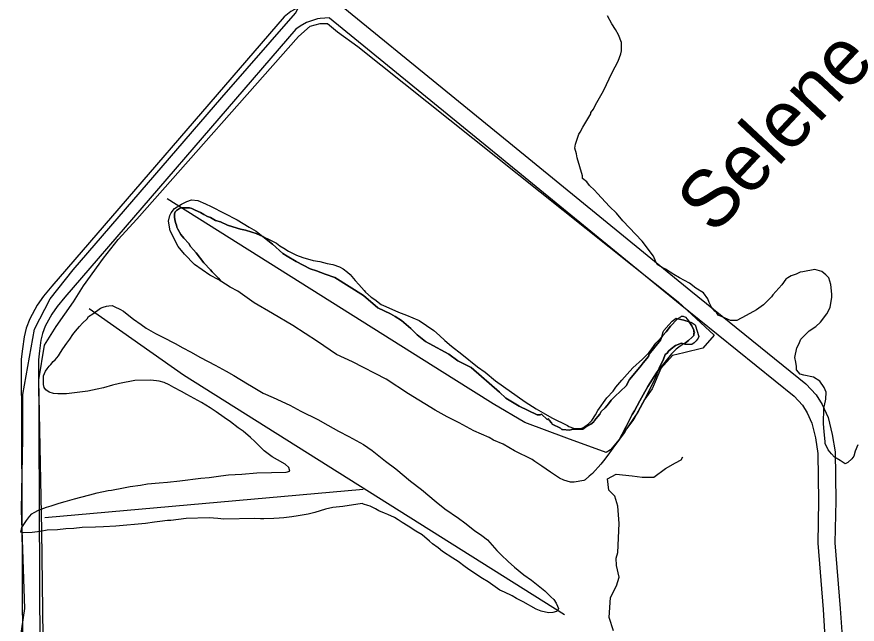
# Model space of a CAD drawing. Extents: x 3329297 to 3367176, y 649250 to 674653.
# Drawn here: x 3355311 to 3356784, y 663778 to 664842 of the extents above; entities that cross this region are included whole.
import ezdxf

# ---------------------------------------------------------------- set-up
doc = ezdxf.new("R2010")
doc.units = 0
for name, color, linetype in [('V-RIVR-IDEN', 7, 'Continuous'), ('V-ROAD-CNTR', 7, 'Continuous'), ('V-SITE-VEGE', 7, 'Continuous'), ('V-TOPO-SHOR', 7, 'Continuous')]:
    doc.layers.add(name, color=color, linetype=linetype)

msp = doc.modelspace()

# ---------------------------------------------------------------- linework, layer by layer
at = {"layer": 'V-ROAD-CNTR'}
for points in [[(3355759.4, 664960.2), (3356179.4, 664617.7), (3356492.6, 664361.9), (3356694.1, 664199.4), (3356712.1, 664179.7), (3356722.6, 664162.7), (3356733.2, 664139.9), (3356740, 664110.6), (3356745.2, 664080.1), (3356746.4, 663994.1), (3356744.8, 663920.7), (3356754.2, 663805.7), (3356757, 663764.7), (3356751.7, 663692.5), (3356748.2, 663618.5), (3356762.9, 663154), (3356771.8, 662746), (3356782.9, 662515), (3356780.8, 662475.8), (3356774.5, 662450.8), (3356748.1, 662302.6)], [(3355826.1, 664867.2), (3355806.3, 664859.6), (3355791, 664851.5), (3355779.3, 664842.3), (3355372.3, 664370.4), (3355357.5, 664352.9), (3355346.6, 664336.9), (3355333.4, 664312.9), (3355327.1, 664296.7), (3355323.4, 664281.7), (3355320.5, 664260.6), (3355318.4, 664242.7), (3355320.8, 663729.4), (3355320.9, 663721.1), (3355318.4, 663708), (3355311.7, 663694.5), (3355303.8, 663684), (3355298.1, 663678.9), (3354743.6, 663350.9), (3354728.7, 663346.8), (3354709, 663342.9), (3354679.7, 663339.5)], [(3355858.7, 664840.5), (3355850.4, 664840), (3355842.5, 664839.4), (3355838.1, 664839), (3355830.7, 664836.8), (3355818.8, 664832.2), (3355807.4, 664826.2), (3355800.1, 664820.5), (3355395.1, 664350.9), (3355381.4, 664334.7), (3355372.2, 664321.2), (3355360.6, 664300.2), (3355355.8, 664287.6), (3355352.9, 664276), (3355350.2, 664256.8), (3355348.4, 664241), (3355350.8, 663729.6), (3355350.9, 663718.4), (3355347.1, 663698.4), (3355337.4, 663678.6), (3355326, 663663.7), (3355316.1, 663654.6), (3354755.4, 663323)], [(3355858.7, 664840.5), (3356160.4, 664594.4), (3356473.7, 664338.6), (3356673.5, 664177.5), (3356688, 664161.6), (3356696.1, 664148.4), (3356704.7, 664130), (3356710.6, 664104.7), (3356715.2, 664077.3), (3356716.4, 663994.2), (3356714.7, 663919.8), (3356724.3, 663803.5), (3356726.9, 663764.8), (3356721.8, 663694.3), (3356718.2, 663618.7), (3356733, 663153.2), (3356741.8, 662745), (3356752.8, 662515), (3356751, 662480.2), (3356745.2, 662457.1), (3356718.7, 662308.9)]]:
    msp.add_lwpolyline(points, dxfattribs=at)
at = {"layer": 'V-SITE-VEGE'}
for p, q in [((3356354.1, 664829.8), (3356346.5, 664844.2)), ((3356360.3, 664820.2), (3356354.1, 664829.8)), ((3356365.4, 664810.6), (3356360.3, 664820.2)), ((3356370.5, 664797.3), (3356365.4, 664810.6)), ((3356370.8, 664782.7), (3356370.5, 664797.3)), ((3356365.1, 664764.4), (3356369.7, 664777.8)), ((3356369.7, 664777.8), (3356370.8, 664782.7)), ((3356354.6, 664744.7), (3356365.1, 664764.4)), ((3356339.4, 664712.8), (3356354.6, 664744.7)), ((3356325.4, 664688.1), (3356339.4, 664712.8)), ((3356321.9, 664680.8), (3356325.4, 664688.1)), ((3356303.1, 664648.8), (3356317.2, 664672.2)), ((3356317.1, 664674.6), (3356321.9, 664680.8)), ((3356317.2, 664672.2), (3356317.1, 664674.6)), ((3356296, 664636.5), (3356298.4, 664640.2)), ((3356298.4, 664640.2), (3356303.1, 664648.8)), ((3356290.3, 664619.3), (3356296, 664636.5)), ((3356289.2, 664612), (3356290.3, 664619.3)), ((3356291.8, 664602.3), (3356289.2, 664612)), ((3356293.2, 664595.1), (3356291.8, 664602.3)), ((3356302.4, 664563.6), (3356293.2, 664595.1)), ((3356302.5, 664558.8), (3356302.4, 664563.6)), ((3356309.9, 664552.9), (3356302.5, 664558.8)), ((3356314.9, 664546.9), (3356309.9, 664552.9)), ((3356323.6, 664538.5), (3356314.9, 664546.9)), ((3356328.5, 664532.6), (3356323.6, 664538.5)), ((3356349.7, 664509.9), (3356328.5, 664532.6)), ((3356362.1, 664498), (3356349.7, 664509.9)), ((3356373.3, 664484.8), (3356362.1, 664498)), ((3356406.9, 664449), (3356373.3, 664484.8)), ((3356426.9, 664422.7), (3356406.9, 664449)), ((3356430.7, 664413.1), (3356426.9, 664422.7)), ((3356433.2, 664408.2), (3356430.7, 664413.1)), ((3356439.4, 664404.7), (3356433.2, 664408.2)), ((3356448, 664400), (3356439.4, 664404.7)), ((3356462.8, 664390.6), (3356448, 664400)), ((3356472.6, 664384.7), (3356462.8, 664390.6)), ((3356668.3, 664388.7), (3356662.3, 664385)), ((3356676.8, 664391.3), (3356668.3, 664388.7)), ((3356684, 664395.1), (3356676.8, 664391.3)), ((3356688.9, 664395.2), (3356684, 664395.1)), ((3356709.5, 664399.3), (3356688.9, 664395.2)), ((3356721.7, 664395.9), (3356709.5, 664399.3)), ((3356729.1, 664390), (3356721.7, 664395.9)), ((3356734.1, 664385.2), (3356729.1, 664390)), ((3356489.9, 664375.4), (3356472.6, 664384.7)), ((3356501, 664367.1), (3356489.9, 664375.4)), ((3356658.7, 664382.5), (3356651.6, 664372.6)), ((3356662.3, 664385), (3356658.7, 664382.5)), ((3356738, 664373.1), (3356734.1, 664385.2)), ((3356514.5, 664358.8), (3356501, 664367.1)), ((3356651.6, 664372.6), (3356636.2, 664355.2)), ((3356739.5, 664356.2), (3356738, 664373.1)), ((3356522, 664348), (3356514.5, 664358.8)), ((3356524.6, 664342), (3356522, 664348)), ((3356633.8, 664351.6), (3356619.5, 664337.9)), ((3356636.2, 664355.2), (3356633.8, 664351.6)), ((3356736.4, 664333), (3356739.6, 664351.3)), ((3356739.6, 664351.3), (3356739.5, 664356.2)), ((3356528.4, 664333.6), (3356524.6, 664342)), ((3356534.6, 664326.4), (3356528.4, 664333.6)), ((3356619.5, 664337.9), (3356607.5, 664329.1)), ((3356730.5, 664321.9), (3356736.4, 664333)), ((3356537.1, 664324), (3356534.6, 664326.4)), ((3356540.9, 664319.2), (3356537.1, 664324)), ((3356543.3, 664318.1), (3356540.9, 664319.2)), ((3356561.7, 664309.9), (3356543.3, 664318.1)), ((3356589.5, 664319), (3356572.7, 664310.2)), ((3356607.5, 664329.1), (3356589.5, 664319)), ((3356719.9, 664307.1), (3356730.5, 664321.9)), ((3356572.7, 664310.2), (3356561.7, 664309.9)), ((3356711.5, 664299.6), (3356719.9, 664307.1)), ((3356685.2, 664277.2), (3356699.5, 664292.1)), ((3356699.5, 664292.1), (3356711.5, 664299.6)), ((3356681.7, 664268.6), (3356685.2, 664277.2)), ((3356674.9, 664245.4), (3356678.2, 664262.5)), ((3356678.2, 664262.5), (3356681.7, 664268.6)), ((3356676.3, 664236.9), (3356674.9, 664245.4)), ((3356677.7, 664229.6), (3356676.3, 664236.9)), ((3356677.8, 664223.6), (3356677.7, 664229.6)), ((3356684, 664216.4), (3356677.8, 664223.6)), ((3356690.2, 664214.1), (3356684, 664216.4)), ((3356707.2, 664210.8), (3356690.2, 664214.1)), ((3356718.3, 664203.7), (3356707.2, 664210.8)), ((3356725.9, 664192.9), (3356718.3, 664203.7)), ((3356729.7, 664184.5), (3356725.9, 664192.9)), ((3356728.7, 664172.3), (3356729.7, 664184.5)), ((3356726.5, 664161.3), (3356728.7, 664172.3)), ((3356724.7, 664129.7), (3356725.4, 664156.4)), ((3356725.4, 664156.4), (3356726.5, 664161.3)), ((3356726.2, 664115.1), (3356724.7, 664129.7)), ((3356727.8, 664098.1), (3356726.2, 664115.1)), ((3356727.9, 664094.5), (3356727.8, 664098.1)), ((3356733, 664083.6), (3356727.9, 664094.5)), ((3356739.2, 664076.5), (3356733, 664083.6)), ((3356780.4, 664081), (3356778.2, 664072.4)), ((3356785.1, 664092), (3356780.4, 664081)), ((3356744.2, 664070.5), (3356739.2, 664076.5)), ((3356754, 664064.6), (3356744.2, 664070.5)), ((3356762.7, 664058.7), (3356754, 664064.6)), ((3356774.6, 664067.5), (3356767.5, 664061.2)), ((3356778.2, 664072.4), (3356774.6, 664067.5)), ((3356767.5, 664061.2), (3356762.7, 664058.7))]:
    msp.add_line(p, q, dxfattribs=at)
for points in [[(3355742.1, 664457.3), (3355730.3, 664462.6), (3355722.9, 664464.7), (3355711.5, 664468.4), (3355703, 664470.5), (3355689.3, 664474.2), (3355680.2, 664477.4), (3355667.6, 664482.8), (3355659.1, 664485.5), (3355650.5, 664490.4), (3355644.8, 664492.5), (3355638.5, 664495.8), (3355632.7, 664499.7), (3355623.6, 664503.4), (3355617.3, 664506.7), (3355613.3, 664507.8), (3355598.6, 664507.5), (3355595.8, 664506.3), (3355590.8, 664502.8), (3355588.5, 664500.5), (3355586.9, 664497), (3355587, 664490.8), (3355588.3, 664484), (3355589.5, 664480.1), (3355590.7, 664477.3), (3355591.3, 664473.9), (3355593.1, 664470), (3355598.4, 664461), (3355603.6, 664454.3), (3355612.3, 664445.4), (3355615.3, 664439.8), (3355620.5, 664434.3), (3355625.1, 664428.7), (3355638.5, 664411.4), (3355650.1, 664399.2), (3355653, 664395.3), (3355664, 664384.2), (3355668.6, 664379.1), (3355665.1, 664381.4), (3355649.1, 664389.6), (3355622, 664408.5), (3355604.6, 664426.4), (3355593.4, 664439.6), (3355579.4, 664467.2), (3355576.7, 664484.2), (3355578.9, 664494), (3355581.2, 664498.9), (3355587.1, 664506.3), (3355599.2, 664513.8), (3355608.8, 664518.9), (3355617.2, 664521.5), (3355628.2, 664520.5), (3355641.7, 664514.7), (3355651.5, 664510.1), (3355697, 664486.7), (3355717.9, 664473.7), (3355730.2, 664466.7)], [(3356489.4, 664308), (3356480.1, 664310.6), (3356469.5, 664313.2), (3356470.7, 664314.1), (3356474.6, 664316.5), (3356476.2, 664317.6), (3356479.1, 664317.7), (3356483.1, 664316.1), (3356488.9, 664308.8)], [(3356469.5, 664313.2), (3356468.4, 664312.4), (3356456.8, 664300.2), (3356449.1, 664290.5), (3356443.5, 664284.1), (3356441.2, 664281.3), (3356444, 664290.4), (3356445.2, 664292.9), (3356453.5, 664302.8), (3356459.4, 664309), (3356464.2, 664312.7), (3356466.6, 664314)], [(3356499.7, 664302.5), (3356506.2, 664282), (3356505, 664279.5), (3356501.5, 664274.6), (3356497.9, 664270.8), (3356494.3, 664268.3), (3356482.2, 664268.1), (3356479.7, 664269.2), (3356479.6, 664269.3), (3356482.9, 664271.3), (3356488.4, 664275.4), (3356494.6, 664281.2), (3356497.3, 664284.1), (3356497.8, 664287.5), (3356498.9, 664289.2), (3356497.8, 664290.9), (3356497.7, 664293.2), (3356494.1, 664301), (3356489.4, 664308), (3356492.3, 664307.2), (3356494.8, 664306)], [(3356479.6, 664269.3), (3356477.3, 664267.8), (3356471.1, 664263.7), (3356466.7, 664259.7), (3356458.4, 664251.6), (3356439.6, 664228.5), (3356435.2, 664222.7), (3356438, 664229.5), (3356443.8, 664240.5), (3356447.3, 664250.3), (3356450.9, 664252.8), (3356453.2, 664256.5), (3356458, 664260.3), (3356465.2, 664266.5), (3356476, 664270.4)], [(3356367.4, 664102.4), (3356371.8, 664111.1), (3356378.9, 664124.2), (3356389.7, 664145.4), (3356393.6, 664151.7), (3356402.8, 664169.5), (3356408.9, 664179.8), (3356417, 664194.7), (3356431.9, 664218.2), (3356435.2, 664222.7), (3356431, 664212.3), (3356426.4, 664201.3), (3356411.2, 664171.8), (3356392.4, 664137.3), (3356379.4, 664120.1), (3356375.9, 664113.9)]]:
    msp.add_lwpolyline(points, close=True, dxfattribs=at)
for points in [[(3356304.7, 664029.8), (3356287.7, 664027), (3356281.6, 664026.8), (3356269.4, 664030.2), (3356262, 664033.7), (3356246, 664044.4), (3356231.2, 664055), (3356218.8, 664063.3), (3356213.9, 664066.8), (3356183.2, 664082), (3356163.5, 664093.7), (3356146.3, 664100.7), (3356138.9, 664105.4), (3356111.9, 664117), (3356086.1, 664131.1), (3356065.2, 664141.6), (3356044.3, 664153.3), (3355997.5, 664181.5), (3355958.1, 664207.5), (3355899.1, 664237.9), (3355870.9, 664250.7), (3355837.6, 664273.1), (3355794.4, 664301.4), (3355758.7, 664322.6), (3355726.7, 664341.4), (3355698.3, 664361.4), (3355684.8, 664368.5), (3355668.6, 664379.1), (3355664, 664384.2), (3355653, 664395.3), (3355650.1, 664399.2), (3355638.5, 664411.4), (3355625.1, 664428.7), (3355620.5, 664434.3), (3355615.3, 664439.8), (3355612.3, 664445.4), (3355603.6, 664454.3), (3355598.4, 664461), (3355593.1, 664470), (3355591.3, 664473.9), (3355590.7, 664477.3), (3355589.5, 664480.1), (3355588.3, 664484), (3355587, 664490.8), (3355586.9, 664497), (3355588.5, 664500.5), (3355590.8, 664502.8), (3355595.8, 664506.3), (3355598.6, 664507.5), (3355613.3, 664507.8), (3355617.3, 664506.7), (3355623.6, 664503.4), (3355632.7, 664499.7), (3355638.5, 664495.8), (3355644.8, 664492.5), (3355650.5, 664490.4), (3355659.1, 664485.5), (3355667.6, 664482.8), (3355680.2, 664477.4), (3355689.3, 664474.2), (3355703, 664470.5), (3355711.5, 664468.4), (3355722.9, 664464.7), (3355730.3, 664462.6), (3355742.1, 664457.3)], [(3356201.9, 664167.6), (3356221.4, 664155.5), (3356233.4, 664148.4), (3356248.9, 664139.7), (3356276.3, 664126.1), (3356278.6, 664124.4), (3356286.6, 664121.2), (3356291.7, 664120.7), (3356299.6, 664120.9), (3356304.1, 664122.7), (3356313.1, 664129.1), (3356318.6, 664134.9), (3356325.2, 664144.6), (3356329, 664152.7), (3356345, 664174.5), (3356356.1, 664186.1), (3356361, 664193.5), (3356371.5, 664205.6), (3356380.9, 664216), (3356390.9, 664227.5), (3356407.6, 664242.6), (3356418.7, 664253.6), (3356424.2, 664260.5), (3356430.8, 664270.3), (3356435.8, 664274.9), (3356441.2, 664281.3), (3356439.4, 664275.7), (3356419.3, 664251), (3356418.1, 664247.3), (3356408.6, 664236.2), (3356405.1, 664231.2), (3356394.4, 664217.6), (3356384.9, 664206.5), (3356379.1, 664195.4), (3356358.8, 664176.8), (3356352.8, 664170.6), (3356348.1, 664164.4), (3356342.2, 664157), (3356335, 664150.8), (3356332.7, 664145.8), (3356329.1, 664142.1), (3356323.2, 664134.7), (3356322, 664132.3), (3356317.2, 664128.5), (3356307.6, 664123.4), (3356302.8, 664119.7), (3356283.4, 664119.3), (3356279.7, 664118), (3356267.6, 664119), (3356266.3, 664119), (3356263.9, 664121.3), (3356249.1, 664128.3), (3356247.9, 664130.7), (3356244.1, 664135.5), (3356242.8, 664137.9), (3356240.4, 664136.7), (3356230.5, 664146.2), (3356228.1, 664144.9), (3356223.2, 664144.8), (3356191.3, 664160), (3356167.9, 664174.1), (3356156.8, 664184.8), (3356107.2, 664227.6), (3356083.9, 664239.2), (3356067.8, 664251.1), (3356033.4, 664269.8), (3356027.3, 664273.3), (3356012.4, 664285.2), (3356001.3, 664295.9), (3355985.2, 664310.2), (3355974.1, 664317.2), (3355965.5, 664321.9), (3355943.4, 664332.4), (3355918.6, 664353.8), (3355868.1, 664385.6), (3355851, 664391.3), (3355836.2, 664397.1), (3355825.2, 664400.5), (3355800.6, 664413.4), (3355784.6, 664422.8), (3355777.2, 664427.5), (3355758.7, 664444.2), (3355742.1, 664457.3), (3355754.3, 664451.8), (3355765.8, 664445.8), (3355771.5, 664441.3), (3355779, 664437), (3355787, 664431.5), (3355800.8, 664424.4), (3355812.2, 664420.7), (3355830.4, 664415.4), (3355841.8, 664413.3), (3355854.8, 664410.2), (3355864.5, 664408.1), (3355876.5, 664404.4), (3355882.8, 664400.6), (3355890.3, 664395.1), (3355894.9, 664390.6), (3355903.6, 664380.1), (3355910.5, 664373.4), (3355919.8, 664362.8)], [(3355742.1, 664457.3), (3355758.7, 664444.2), (3355777.2, 664427.5), (3355784.6, 664422.8), (3355800.6, 664413.4), (3355825.2, 664400.5), (3355836.2, 664397.1), (3355851, 664391.3), (3355868.1, 664385.6), (3355918.6, 664353.8), (3355943.4, 664332.4), (3355965.5, 664321.9), (3355974.1, 664317.2), (3355985.2, 664310.2), (3356001.3, 664295.9), (3356012.4, 664285.2), (3356027.3, 664273.3), (3356033.4, 664269.8), (3356067.8, 664251.1), (3356083.9, 664239.2), (3356107.2, 664227.6), (3356156.8, 664184.8), (3356167.9, 664174.1), (3356191.3, 664160), (3356223.2, 664144.8), (3356228.1, 664144.9), (3356230.5, 664146.2), (3356240.4, 664136.7), (3356242.8, 664137.9), (3356244.1, 664135.5), (3356247.9, 664130.7), (3356249.1, 664128.3), (3356263.9, 664121.3), (3356266.3, 664119), (3356267.6, 664119), (3356279.7, 664118), (3356283.4, 664119.3), (3356302.8, 664119.7), (3356307.6, 664123.4), (3356317.2, 664128.5), (3356322, 664132.3), (3356323.2, 664134.7), (3356329.1, 664142.1), (3356332.7, 664145.8), (3356335, 664150.8), (3356342.2, 664157), (3356348.1, 664164.4), (3356352.8, 664170.6), (3356358.8, 664176.8), (3356379.1, 664195.4), (3356384.9, 664206.5), (3356394.4, 664217.6), (3356405.1, 664231.2), (3356408.6, 664236.2), (3356418.1, 664247.3), (3356419.3, 664251), (3356439.4, 664275.7), (3356441.2, 664281.3), (3356443.5, 664284.1), (3356449.1, 664290.5), (3356456.8, 664300.2), (3356468.4, 664312.4), (3356469.5, 664313.2), (3356480.1, 664310.6), (3356489.4, 664308), (3356494.1, 664301), (3356497.7, 664293.2), (3356497.8, 664290.9), (3356498.9, 664289.2), (3356497.8, 664287.5), (3356497.3, 664284.1), (3356494.6, 664281.2), (3356488.4, 664275.4), (3356482.9, 664271.3), (3356479.6, 664269.3), (3356476, 664270.4), (3356465.2, 664266.5), (3356458, 664260.3), (3356453.2, 664256.5), (3356450.9, 664252.8), (3356447.3, 664250.3), (3356443.8, 664240.5), (3356438, 664229.5), (3356435.2, 664222.7), (3356431.9, 664218.2), (3356417, 664194.7), (3356408.9, 664179.8), (3356402.8, 664169.5), (3356393.6, 664151.7), (3356389.7, 664145.4), (3356378.9, 664124.2), (3356371.8, 664111.1), (3356367.4, 664102.4), (3356355.8, 664086.7), (3356349.9, 664078.1), (3356341.6, 664067), (3356334.5, 664058.3), (3356320.2, 664042.2), (3356314.2, 664037.2), (3356307.1, 664031), (3356304.7, 664029.8)], [(3355919.8, 664362.8), (3355922.1, 664360.1), (3355931.9, 664351.2), (3355938.3, 664346.8), (3355949.7, 664338.5), (3355957.8, 664334.7), (3355980, 664325), (3355993.7, 664319.6), (3356016, 664309.9), (3356041.9, 664292.9), (3356051.7, 664284), (3356060.9, 664275.1), (3356073, 664265.2), (3356090.8, 664251.4), (3356118.5, 664228.7), (3356131.7, 664219.4), (3356150.1, 664204.5), (3356201.9, 664167.6)], [(3355736.3, 664090.1), (3355728.2, 664097.9), (3355720.1, 664105.1), (3355707.4, 664116.1), (3355698.8, 664122.2), (3355685, 664132.7), (3355674.1, 664140.4), (3355660.3, 664150.3), (3355649.9, 664157.4), (3355634.5, 664166.7), (3355608.7, 664180.3), (3355599.5, 664185.8), (3355585.8, 664192.9), (3355577.8, 664197.3), (3355569.2, 664201.6), (3355560.1, 664203.7), (3355545.9, 664205.7), (3355517.6, 664205.1), (3355490.5, 664200), (3355478.7, 664196.9), (3355462.4, 664192.1), (3355451.6, 664189.6), (3355435.3, 664186.4), (3355398, 664181.7), (3355382.7, 664181.4), (3355374.8, 664182.3), (3355367.4, 664184.5), (3355361.6, 664188.9), (3355358.7, 664192.8), (3355357.5, 664197.8), (3355357.2, 664213.1), (3355361, 664221.1), (3355363.7, 664225.2), (3355367.6, 664230.3), (3355370.3, 664233.2), (3355374.2, 664238.4), (3355378.1, 664241.3), (3355383.6, 664248.2), (3355387.5, 664254), (3355391.3, 664260.3), (3355398.5, 664270.6), (3355403.4, 664277.5), (3355408.9, 664285.5), (3355413.3, 664291.3), (3355420.5, 664299.9), (3355426, 664305.7), (3355433.8, 664313.2), (3355436.6, 664317.3), (3355443.8, 664321.9), (3355457.2, 664331.8), (3355462.3, 664333.6), (3355467.9, 664335.5), (3355471.9, 664336.1), (3355478.1, 664336.2), (3355482.7, 664334.1), (3355491.2, 664330.3), (3355497.5, 664326.4), (3355507.3, 664318.7), (3355515.4, 664312.6), (3355528.6, 664303.3), (3355537.2, 664296.7), (3355553.8, 664287.4), (3355566.4, 664280.8), (3355588.2, 664270), (3355601.9, 664262.3), (3355615.1, 664255.2), (3355632.8, 664245.4), (3355658.6, 664231.8), (3355677.5, 664221.4), (3355691.3, 664213.8), (3355714.8, 664199), (3355722.2, 664195.1), (3355742.8, 664183.1), (3355760, 664175), (3355789.1, 664162), (3355808.6, 664151), (3355838.4, 664136.4), (3355856.1, 664126.5), (3355874.5, 664116.1), (3355892.8, 664106.9), (3355918.6, 664092.7), (3355933.5, 664082.3), (3355957.1, 664063.5), (3355974.9, 664050.3), (3356000.8, 664028.7), (3356020.4, 664013.8), (3356045.8, 663992.3), (3356061.3, 663980.1), (3356084.9, 663963.6), (3356096.3, 663955.3), (3356113, 663942.1), (3356126.2, 663933.3), (3356136, 663925.6), (3356152.3, 663907.2), (3356159.8, 663899.5), (3356171.9, 663887.8), (3356182.9, 663877.8), (3356199.6, 663864.6), (3356212.8, 663855.2), (3356236.4, 663836.5), (3356246.8, 663825.9)], [(3356221.2, 663804.4), (3356198.3, 663817), (3356186.8, 663823), (3356178.8, 663827.9), (3356165.7, 663833.9), (3356157.7, 663837.7), (3356137, 663852), (3356127.2, 663858), (3356104.8, 663872.8), (3356096.8, 663878.3), (3356084.7, 663887.7), (3356075, 663893.8), (3356057.2, 663905.3), (3356049.1, 663911.9), (3356039.3, 663918.5), (3356034.1, 663923.5), (3356021.5, 663934.6), (3356010, 663941.1), (3355996.8, 663949.9), (3355986.5, 663955.9), (3355979, 663960.9), (3355972.7, 663964.7), (3355961.3, 663970.1), (3355955, 663972.8), (3355945.3, 663976.6), (3355939.6, 663979.9), (3355930.4, 663984.8), (3355925.8, 663985.8), (3355918.4, 663988.5), (3355916.1, 663989.6), (3355882.3, 663984.4), (3355864.8, 663982.3), (3355851.8, 663979.8), (3355833.2, 663973.7), (3355821.4, 663970.7), (3355803.9, 663968), (3355792.6, 663966.1), (3355778.5, 663964.1), (3355770.6, 663964), (3355761.5, 663963.2), (3355744, 663962.8), (3355737.7, 663962.7), (3355728.1, 663963.1), (3355673.8, 663962), (3355663, 663963.4), (3355647.7, 663964.3), (3355607.5, 663963.4), (3355580.4, 663959.5), (3355574.7, 663959.4), (3355561.2, 663958), (3355552.1, 663956.6), (3355536.3, 663954.6), (3355484.3, 663949.6), (3355462.8, 663948.6), (3355448.7, 663947.7), (3355425.5, 663947.3), (3355410.8, 663945.8), (3355396.6, 663945), (3355381.9, 663943.5), (3355363.8, 663942.6), (3355351.4, 663940.6), (3355337.3, 663938.6), (3355322, 663938.3), (3355317.5, 663939.4), (3355319.6, 663947.3), (3355327.8, 663959.4), (3355332.8, 663966.9), (3355337.2, 663971.5), (3355341.1, 663973.8), (3355348.4, 663977.9), (3355363, 663983.3), (3355370.9, 663985.2), (3355385, 663990), (3355395.7, 663993.1), (3355412, 663997.4), (3355422.7, 664000.4), (3355438.5, 664004.7), (3355451.4, 664008.4), (3355470.6, 664012.2), (3355476.8, 664012.9), (3355497.7, 664017.2), (3355509.5, 664019.2), (3355527.6, 664021.8), (3355540, 664023.8), (3355560.3, 664025.9), (3355575, 664026.8), (3355596.5, 664028.9), (3355633.2, 664033.6), (3355647.9, 664035.1), (3355668.2, 664037.7), (3355681.8, 664039.7), (3355705, 664040.8), (3355731.6, 664043), (3355783.1, 664044.1), (3355789.3, 664045.9), (3355787.4, 664052.6), (3355781.1, 664058.2), (3355767.9, 664065.8), (3355758.2, 664071.3), (3355744.4, 664081.8), (3355736.3, 664090.1)], [(3356246.8, 663825.9), (3356252, 663821.5), (3356256.1, 663814.8), (3356258.5, 663809.7), (3356260.2, 663805.2), (3356259.2, 663802.4), (3356257, 663800.1), (3356250.2, 663798.2), (3356242.8, 663798.1), (3356229.8, 663800.7), (3356221.2, 663804.4)]]:
    msp.add_lwpolyline(points, dxfattribs=at)
at = {"layer": 'V-TOPO-SHOR'}
msp.add_line((3355359.7, 663965.1), (3355917.7, 664014.3), dxfattribs=at)
for points in [[(3354747.1, 663340), (3355291.8, 663673.3), (3355312, 663706.3), (3355314.5, 663734.2), (3355319.5, 663769.7), (3355324.5, 663805.2), (3355319.1, 663977.7), (3355321.4, 664104.5), (3355321.3, 664180.6), (3355341.4, 664294.8), (3355369.2, 664348.1), (3355409.7, 664398.9), (3355670.3, 664701.2), (3355799.4, 664848.6), (3355804.5, 664858.7), (3355804.4, 664871.4), (3355796.8, 664881.6), (3355789.2, 664886.6), (3355771.4, 664899.3), (3355413.2, 665197.9), (3355309.1, 665276.3), (3355265.9, 665299)], [(3355357.7, 663708.9), (3355354.7, 663942.3), (3355349.1, 664206), (3355359.2, 664266.9), (3355379.4, 664299.9), (3355409.8, 664343.1), (3355427.5, 664371), (3355462.9, 664419.3), (3355488.2, 664452.3), (3355521.1, 664487.9), (3355804.6, 664808), (3355824.8, 664825.8), (3355842.6, 664830.9), (3355855.2, 664830.9), (3355873, 664815.8), (3355908.6, 664790.5), (3356470, 664342.6), (3356533.5, 664284.4), (3356513.2, 664261.5), (3356480.3, 664253.8), (3356460, 664248.7), (3356439.7, 664225.9), (3356424.6, 664190.3), (3356411.9, 664172.5), (3356399.3, 664149.7), (3356366.4, 664101.4), (3356351.2, 664083.6), (3356343.6, 664078.6), (3356275.1, 664103.8), (3356201.5, 664131.6), (3356145.6, 664164.4), (3356077.1, 664207.4), (3355574.3, 664523.5)], [(3356270.6, 663794.4), (3355602.8, 664214.1), (3355437.7, 664330.5)], [(3356356.9, 663766.6), (3356349.3, 663789.4), (3356351.7, 663824.9), (3356361.8, 663845.3), (3356366.9, 663860.5), (3356361.8, 663880.8), (3356361.7, 663893.4), (3356364.3, 663903.6), (3356366.7, 663954.3), (3356364.1, 663984.8), (3356359, 664002.5), (3356348.8, 664012.6), (3356346.3, 664032.9), (3356361.5, 664040.6), (3356389.4, 664038.1), (3356407.1, 664035.6), (3356427.4, 664035.6), (3356447.7, 664050.9), (3356465.4, 664061), (3356475.6, 664066.1), (3356478.1, 664071.2)]]:
    msp.add_lwpolyline(points, dxfattribs=at)

# ---------------------------------------------------------------- texts
at = {"layer": 'V-RIVR-IDEN'}
msp.add_text('Selene', height=100, rotation=46.8752, dxfattribs=at).set_placement((3356532.6, 664458.5))

doc.saveas('drawing.dxf')
